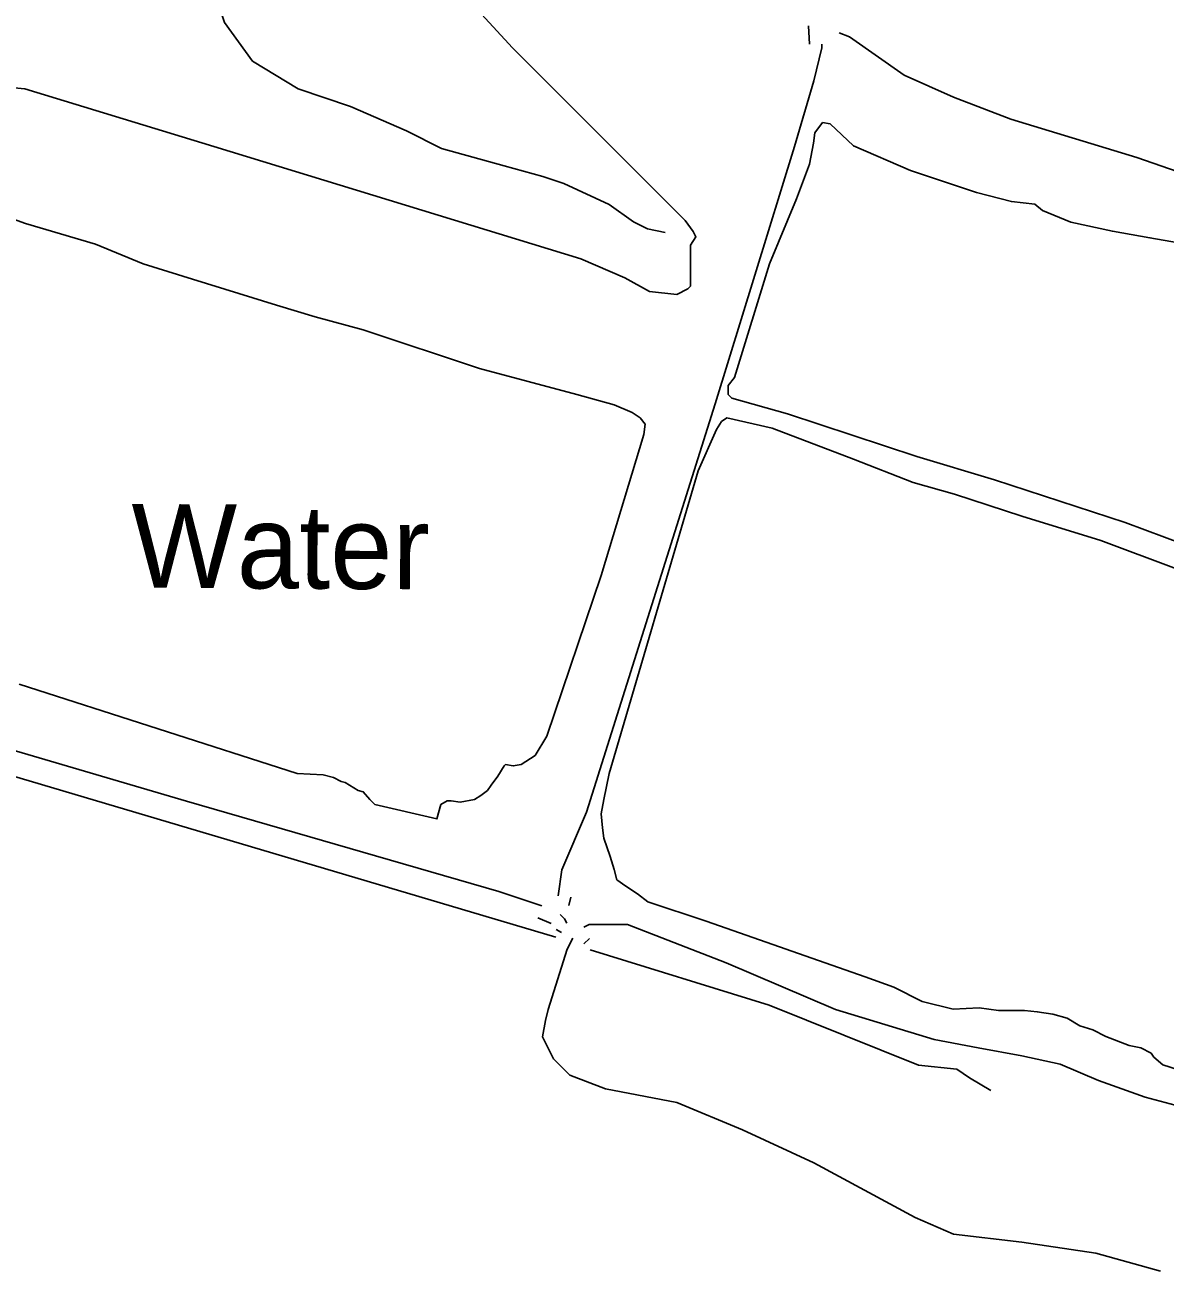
# Model space of a CAD drawing. Extents: x 3355677 to 3393573, y 612928 to 638357.
# Drawn here: x 3371454 to 3372816, y 633897 to 635385 of the extents above; entities that cross this region are included whole.
import ezdxf

# ---------------------------------------------------------------- set-up
doc = ezdxf.new("R2010")
doc.units = 0
for name, color, linetype in [('V-RIVR-IDEN', 7, 'Continuous'), ('V-ROAD-CNTR', 7, 'Continuous'), ('V-TOPO-SHOR', 7, 'Continuous')]:
    doc.layers.add(name, color=color, linetype=linetype)

msp = doc.modelspace()

# ---------------------------------------------------------------- linework, layer by layer
at = {"layer": 'V-ROAD-CNTR'}
for p, q in [((3372390.9852733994, 635362.4233087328), (3372389.744917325, 635384.5451122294)), ((3372103.6348422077, 634333.6531428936), (3372105.8730639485, 634343.523115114)), ((3372082.421638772, 634312.4399394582), (3372066.425519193, 634319.0545691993)), ((3372088.4367069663, 634305.1365114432), (3372094.81611807, 634301.4624268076)), ((3372121.6489338, 634288.0460189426), (3372128.2218383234, 634294.5223856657))]:
    msp.add_line(p, q, dxfattribs=at)
for points in [[(3371925.000065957, 635479.2211963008), (3372036.2483452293, 635358.1568923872), (3372242.384862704, 635152.0203749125), (3372252.2008873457, 635138.932342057), (3372255.4728955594, 635132.3883256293), (3372248.928879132, 635122.5723009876), (3372248.928879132, 635073.4921777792), (3372245.6568709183, 635070.2201695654), (3372232.568838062, 635063.6761531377), (3372199.8487559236, 635066.9481613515), (3372170.400681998, 635083.308202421), (3372118.0485505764, 635106.212259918), (3371679.599449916, 635240.3645966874), (3371453.8308831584, 635309.0767691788), (3371385.118710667, 635315.6207856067)], [(3373363.9096892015, 635172.5566275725), (3373354.8676554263, 635171.6524241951), (3373315.6035568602, 635161.8363995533), (3373279.611466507, 635148.7483666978), (3373243.6193761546, 635135.6603338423), (3373217.443310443, 635122.5723009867), (3373201.083269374, 635112.756276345), (3373184.7232283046, 635112.756276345), (3373148.731137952, 635112.756276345), (3373093.106998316, 635119.3002927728), (3372782.266217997, 635227.2765638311), (3372631.7538401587, 635273.0846788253), (3372563.0416676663, 635299.2607445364), (3372504.1455198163, 635325.4368102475), (3372438.705355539, 635371.2449252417), (3372426.5932548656, 635376.0897655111)], [(3372091.004645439, 634345.5055709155), (3372095.14449308, 634376.554428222), (3372124.592567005, 634445.2666007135), (3372278.3769530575, 634932.7958245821), (3372373.2651912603, 635240.3645966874), (3372396.1692487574, 635318.8927938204), (3372405.9852733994, 635358.156892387), (3372405.9852733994, 635362.4233087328)], [(3370823.200280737, 634903.0720522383), (3370841.9653471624, 634886.9877095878), (3370841.9653471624, 634873.8996767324), (3370825.6053060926, 634795.371479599), (3370809.2452650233, 634710.2992660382), (3370805.973256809, 634677.5791838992), (3370812.5172732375, 634657.9471346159), (3370822.333297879, 634638.3150853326), (3370835.421330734, 634621.9550442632), (3370851.781371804, 634615.4110278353), (3370881.229445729, 634612.1390196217), (3370940.1255935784, 634615.4110278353), (3370992.4777250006, 634631.7710689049), (3371025.1978071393, 634631.7710689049), (3371054.6458810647, 634628.4990606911), (3371093.9099796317, 634625.2270524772), (3371156.078135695, 634602.3229949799), (3371646.8793677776, 634458.354633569), (3372019.88830416, 634350.3783625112), (3372071.168935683, 634333.28481867)], [(3372093.0282404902, 634323.0465411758), (3372098.4165012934, 634317.6582803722), (3372101.299100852, 634312.8539477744)], [(3372121.513634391, 634307.9387935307), (3372127.8645752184, 634311.1142639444), (3372173.672690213, 634311.1142639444), (3372291.464985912, 634265.3061489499), (3372422.345314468, 634209.6820093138), (3372540.1376101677, 634173.6899189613), (3372592.48974159, 634163.8738943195), (3372644.841873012, 634154.057869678), (3372690.649988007, 634144.2418450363), (3372736.4581030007, 634124.609795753), (3372792.082242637, 634104.9777464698), (3372828.0743329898, 634095.161721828), (3372857.5224069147, 634091.8897136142), (3372893.5144972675, 634075.5296725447), (3372916.4185547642, 634072.2576643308), (3372932.778595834, 634068.985656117), (3372942.594620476, 634052.6256150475), (3372942.594620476, 634046.0815986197), (3372936.0506040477, 634036.2655739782), (3372934.3984162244, 634029.656822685)], [(3372108.2325259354, 634294.7542228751), (3372101.688509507, 634281.6661900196), (3372078.7844520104, 634209.6820093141), (3372075.5124437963, 634196.5939764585), (3372072.240435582, 634176.9619271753), (3372085.328468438, 634150.7858614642), (3372104.9605177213, 634131.1538121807), (3372147.4966245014, 634114.7937711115), (3372232.568838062, 634098.433730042), (3372311.097035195, 634065.7136479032), (3372396.1692487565, 634026.4495493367), (3372517.2335526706, 633961.0093850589), (3372563.0416676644, 633941.3773357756), (3372644.8418730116, 633931.5613111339), (3372733.1860947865, 633918.4732782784), (3372810.3092764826, 633897.1413344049)]]:
    msp.add_lwpolyline(points, dxfattribs=at)
at = {"layer": 'V-TOPO-SHOR'}
for points in [[(3371855.230756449, 635488.5737659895), (3371683.991498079, 635413.3955549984), (3371692.3446326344, 635388.3361513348), (3371725.7571708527, 635342.3939112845), (3371780.052545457, 635308.9813730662), (3371842.7010546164, 635288.0985366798), (3371909.526131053, 635258.8625657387), (3371951.2918038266, 635237.9797293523), (3372026.470014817, 635217.0968929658), (3372072.4122548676, 635204.5671911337), (3372097.471658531, 635196.2140565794), (3372151.7670331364, 635171.1546529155), (3372181.003004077, 635150.2718165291), (3372197.709273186, 635141.9186819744), (3372218.5921095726, 635137.7421146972)], [(3372909.028126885, 634738.6223620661), (3372768.3628298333, 634791.1786268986), (3372612.2398078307, 634842.189119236), (3372519.4934581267, 634870.0130241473), (3372364.9162086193, 634921.0235164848), (3372298.447991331, 634939.5727864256), (3372293.810673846, 634944.2101039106), (3372293.810673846, 634955.0305113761), (3372301.539536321, 634964.3051463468), (3372343.275393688, 635100.3331259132), (3372375.736616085, 635177.6217506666), (3372391.1943410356, 635219.3576080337), (3372395.8316585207, 635244.0899679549), (3372397.377431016, 635256.4561479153), (3372406.6520659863, 635268.8223278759), (3372415.926700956, 635267.2765553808), (3372443.7506058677, 635240.9984229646), (3372511.764595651, 635211.6287455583), (3372590.5989929, 635185.350613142), (3372632.334850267, 635174.5302056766), (3372660.1587551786, 635171.4386606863), (3372669.433390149, 635163.7097982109), (3372703.4403850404, 635149.7978457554), (3372752.905104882, 635138.9774382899), (3372797.7325072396, 635131.2485758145), (3372841.014137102, 635123.519713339)], [(3371406.537261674, 635165.2555707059), (3371454.4562090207, 635148.25207326), (3371537.927923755, 635123.519713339), (3371595.1215060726, 635100.3331259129), (3371653.8608608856, 635081.7838559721), (3371709.5086707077, 635064.7803585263), (3371754.3360730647, 635050.8684060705), (3371800.7092479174, 635036.956453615), (3371857.902830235, 635021.4987286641), (3371997.022354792, 634975.1255538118), (3372112.955291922, 634944.2101039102), (3372157.782694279, 634931.8439239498), (3372179.423509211, 634922.5692889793), (3372188.6981441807, 634916.3861989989), (3372194.8812341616, 634908.6573365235), (3372193.3354616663, 634896.2911565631), (3372142.324969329, 634727.8019546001), (3372077.402524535, 634536.1261652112), (3372063.4905720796, 634512.939577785), (3372046.487074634, 634502.1191703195), (3372037.212439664, 634500.5733978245), (3372027.9378046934, 634502.1191703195), (3372026.392032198, 634500.5733978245), (3372018.6631697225, 634488.2072178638), (3372010.9343072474, 634477.3868103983), (3372006.296989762, 634471.203720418), (3371998.568127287, 634465.0206304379), (3371990.8392648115, 634460.3833129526), (3371973.8357673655, 634457.2917679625), (3371963.0153599, 634458.8375404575), (3371958.378042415, 634458.8375404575), (3371950.649179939, 634454.2002229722), (3371946.0118624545, 634437.1967255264), (3371871.814782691, 634454.2002229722), (3371865.6316927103, 634460.3833129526), (3371857.902830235, 634469.6579479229), (3371851.719740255, 634471.203720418), (3371836.262015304, 634480.4783553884), (3371831.624697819, 634482.0241278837), (3371822.350062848, 634486.6614453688), (3371809.9838828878, 634489.7529903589), (3371779.0684329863, 634491.2987628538), (3371446.727346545, 634597.9570650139)], [(3372851.8345445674, 634131.1337715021), (3372813.190232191, 634143.4999514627), (3372802.369824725, 634152.7745864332), (3372799.278279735, 634157.4119039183), (3372786.9120997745, 634163.5949938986), (3372773.000147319, 634166.6865388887), (3372745.1762424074, 634177.5069463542), (3372729.7185174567, 634185.2358088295), (3372714.2607925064, 634189.8731263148), (3372698.8030675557, 634199.1477612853), (3372681.799570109, 634203.7850787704), (3372663.2503001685, 634206.8766237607), (3372647.792575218, 634208.4223962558), (3372630.7890777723, 634208.4223962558), (3372616.8771253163, 634208.4223962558), (3372593.6905378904, 634211.5139412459), (3372562.775087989, 634209.9681687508), (3372525.676548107, 634219.2428037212), (3372491.669553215, 634236.2463011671), (3372457.6625583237, 634248.6124811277), (3372267.5325414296, 634315.0806984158), (3372197.972779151, 634338.2672858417), (3372185.6065991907, 634347.5419208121), (3372171.694646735, 634356.8165557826), (3372160.874239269, 634364.5454182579), (3372157.7826942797, 634376.9115982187), (3372153.145376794, 634392.3693231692), (3372145.4165143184, 634414.0101381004), (3372143.8707418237, 634426.3763180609), (3372142.324969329, 634443.3798155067), (3372145.4165143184, 634460.3833129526), (3372151.5996042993, 634491.2987628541), (3372258.257906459, 634853.0095267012), (3372279.8987213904, 634902.4742465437), (3372286.081811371, 634911.7488815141), (3372292.264901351, 634916.3861989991), (3372346.3669386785, 634904.0200190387), (3372443.7506058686, 634866.9214791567), (3372514.8561406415, 634839.0975742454), (3372564.3208604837, 634825.1856217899), (3372644.701030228, 634798.9074893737), (3372738.993152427, 634769.5378119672), (3372916.756989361, 634703.0695946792)], [(3370865.17141714, 634581.4251217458), (3370905.9363866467, 634576.3295005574), (3371063.900643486, 634596.7119853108), (3371160.717446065, 634571.233879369), (3372088.120502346, 634296.0703351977)], [(3372128.885471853, 634280.7834716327), (3372342.9015617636, 634214.540396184), (3372521.248303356, 634143.2016995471), (3372567.1088940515, 634138.1060783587), (3372582.395757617, 634127.9148359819), (3372582.395757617, 634127.9148359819), (3372607.8738635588, 634112.6279724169)]]:
    msp.add_lwpolyline(points, dxfattribs=at)

# ---------------------------------------------------------------- texts
at = {"layer": 'V-RIVR-IDEN'}
msp.add_text('Water', height=99.99980199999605, rotation=359.67065434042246, dxfattribs=at).set_placement((3371580.481972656, 634713.4425133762))

doc.saveas('drawing.dxf')
